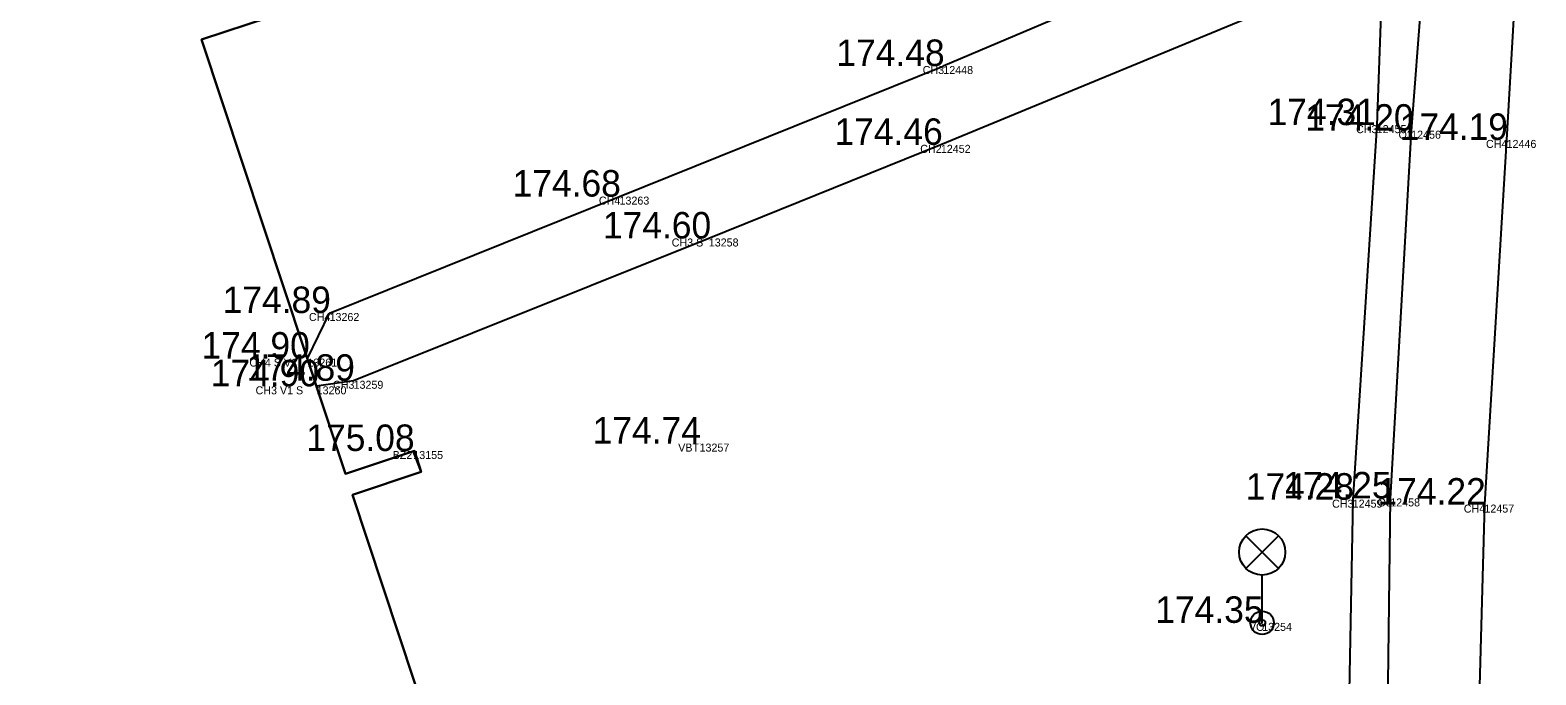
# Model space of a CAD drawing. Extents: x -566117 to -565580, y -1202428 to -1201938.
# Drawn here: x -565707.63 to -565683.17, y -1202226.38 to -1202215.92 of the extents above; entities that cross this region are included whole.
import ezdxf

# ---------------------------------------------------------------- set-up
doc = ezdxf.new("R2010")
doc.units = 0
for name, color, linetype in [('_0', 7, 'Continuous'), ('Bod', 7, 'Continuous'), ('BUOVY_NEMĚŘ', 7, 'Continuous'), ('CIZÍ_NADZEM', 7, 'Continuous'), ('Implicitní', 7, 'Continuous'), ('Katastr', 7, 'Continuous'), ('Kod', 7, 'Continuous'), ('Výška', 7, 'Continuous'), ('Zpevněné plohy', 7, 'Continuous'), ('Číslo', 7, 'Continuous')]:
    doc.layers.add(name, color=color, linetype=linetype)

# ---------------------------------------------------------------- blocks, each defined once
blk = doc.blocks.new('A$C69D74C1E')
at = {"layer": 'Katastr'}
blk.add_lwpolyline([(353.12, -163.54), (350.65, -156.03), (349.01, -156.57), (348.17, -154.01), (349.8, -153.47), (347.31, -145.92), (359.44, -141.92), (359.55, -142.26), (358.43, -142.63), (359.97, -147.29), (361.09, -146.92), (361.2, -147.26), (360.08, -147.63), (362.42, -154.68), (363.54, -154.31), (363.65, -154.65), (362.53, -155.02), (364.03, -159.55), (365.15, -159.18), (365.26, -159.52), (364.12, -159.9)], dxfattribs=at)
blk = doc.blocks.new('T')
at = {"layer": 'Bod'}
blk.add_text('.', height=0.05, dxfattribs=at).set_placement((0, 0))
blk = doc.blocks.new('LA')
at = {"layer": 'CIZÍ_NADZEM'}
for p, q in [((-0.265, 1.415), (0.265, 0.885)), ((-0.265, 0.885), (0.265, 1.415)), ((0, 0), (0, 0.775))]:
    blk.add_line(p, q, dxfattribs=at)
for centre, radius in [((0, 1.15), 0.375), ((0, 0), 0.19), ((0, 0), 0.05)]:
    blk.add_circle(centre, radius, dxfattribs=at)
blk = doc.blocks.new('POINT_DISPLAY')
at = {"layer": 'Implicitní'}
blk.add_line((0, 0), (0, 0), dxfattribs=at)

msp = doc.modelspace()

# ---------------------------------------------------------------- linework, layer by layer
at = {"layer": '_0'}
msp.add_line((-565702.98, -1202221.7), (-565703.13, -1202221.25), dxfattribs=at)
at = {"layer": 'BUOVY_NEMĚŘ'}
for points in [[(-565701.39, -1202222.75), (-565702.51, -1202223.12), (-565704.85, -1202216.07), (-565703.73, -1202215.7), (-565703.84, -1202215.36), (-565704.96, -1202215.73), (-565706.5, -1202211.07), (-565705.38, -1202210.7), (-565705.5, -1202210.34)], [(-565699.62, -1202228.11), (-565699.778, -1202227.747), (-565700.9, -1202227.99), (-565702.4, -1202223.46), (-565701.28, -1202223.09), (-565701.41, -1202222.75)]]:
    msp.add_lwpolyline(points, dxfattribs=at)
at = {"layer": 'Zpevněné plohy'}
for p, q in [((-565683.43, -1202213.83), (-565683.65, -1202217.7)), ((-565684.97, -1202214.57), (-565685.2, -1202217.55)), ((-565685.66, -1202214.82), (-565685.76, -1202217.46)), ((-565686.37, -1202215.11), (-565692.84, -1202217.78)), ((-565685.76, -1202217.46), (-565686.15, -1202223.54)), ((-565685.2, -1202217.55), (-565685.54, -1202223.52)), ((-565703.13, -1202221.25), (-565702.77, -1202220.51)), ((-565702.38, -1202221.61), (-565702.98, -1202221.7)), ((-565686.15, -1202223.54), (-565686.35, -1202234.39)), ((-565685.54, -1202223.52), (-565685.67, -1202234.11))]:
    msp.add_line(p, q, dxfattribs=at)
for points in [[(-565684.91, -1202213.25), (-565686.66, -1202213.9), (-565692.8, -1202216.5)], [(-565702.77, -1202220.51), (-565698.06, -1202218.62), (-565692.8, -1202216.5)], [(-565692.84, -1202217.78), (-565696.61, -1202219.3), (-565702.38, -1202221.61)], [(-565683.65, -1202217.7), (-565684.01, -1202223.62), (-565684.18, -1202229.91)]]:
    msp.add_lwpolyline(points, dxfattribs=at)

# ---------------------------------------------------------------- block references
at = {"layer": 'Bod'}
for name, p in [('POINT_DISPLAY', (-565692.8, -1202216.5)), ('POINT_DISPLAY', (-565685.76, -1202217.46)), ('POINT_DISPLAY', (-565685.2, -1202217.55)), ('POINT_DISPLAY', (-565692.84, -1202217.78)), ('POINT_DISPLAY', (-565683.65, -1202217.7)), ('POINT_DISPLAY', (-565698.06, -1202218.62)), ('POINT_DISPLAY', (-565696.61, -1202219.3)), ('POINT_DISPLAY', (-565702.77, -1202220.51)), ('POINT_DISPLAY', (-565703.13, -1202221.25)), ('POINT_DISPLAY', (-565702.98, -1202221.7)), ('POINT_DISPLAY', (-565702.38, -1202221.61)), ('POINT_DISPLAY', (-565701.41, -1202222.75)), ('POINT_DISPLAY', (-565696.76, -1202222.63)), ('T', (-565696.76, -1202222.63)), ('POINT_DISPLAY', (-565686.15, -1202223.54)), ('POINT_DISPLAY', (-565685.54, -1202223.52)), ('POINT_DISPLAY', (-565684.01, -1202223.62)), ('POINT_DISPLAY', (-565687.62, -1202225.54))]:
    msp.add_blockref(name, p, dxfattribs=at)
at = {"layer": 'CIZÍ_NADZEM'}
msp.add_blockref('LA', (-565687.62, -1202225.54), dxfattribs=at)
at = {"layer": 'Implicitní'}
msp.add_blockref('A$C69D74C1E', (-566064.93, -1202068.44), dxfattribs=at)

# ---------------------------------------------------------------- texts
at = {"layer": 'Kod'}
for s, p in [('CH3', (-565693.135, -1202216.63)), ('CH3', (-565686.095, -1202217.59)), ('O3', (-565685.405, -1202217.68)), ('CH2', (-565693.175, -1202217.91)), ('CH4', (-565683.985, -1202217.83)), ('CH4', (-565698.395, -1202218.75)), ('CH3 S', (-565697.212, -1202219.43)), ('CH4', (-565703.105, -1202220.64)), ('CH4 S V1', (-565704.072, -1202221.38)), ('CH3 V1 S', (-565703.972, -1202221.83)), ('CH3', (-565702.715, -1202221.74)), ('BZ2', (-565701.745, -1202222.88)), ('VBT', (-565697.107, -1202222.76)), ('CH3', (-565686.485, -1202223.67)), ('O3', (-565685.745, -1202223.65)), ('CH4', (-565684.345, -1202223.75)), ('VO', (-565687.836, -1202225.67))]:
    msp.add_text(s, height=0.13, dxfattribs=at).set_placement(p)
at = {"layer": 'Výška'}
for s, p in [('174.48 ', (-565694.537, -1202216.5)), ('174.31 ', (-565687.533, -1202217.46)), ('174.20 ', (-565686.92, -1202217.55)), ('174.46 ', (-565694.568, -1202217.78)), ('174.19 ', (-565685.387, -1202217.7)), ('174.68 ', (-565699.797, -1202218.62)), ('174.60 ', (-565698.33, -1202219.3)), ('174.89 ', (-565704.507, -1202220.51)), ('174.90 ', (-565704.85, -1202221.25)), ('174.90 ', (-565704.7, -1202221.7)), ('174.89 ', (-565704.117, -1202221.61)), ('175.08 ', (-565703.147, -1202222.75)), ('174.74 ', (-565698.497, -1202222.63)), ('174.28 ', (-565687.887, -1202223.54)), ('174.25 ', (-565687.277, -1202223.52)), ('174.22 ', (-565685.747, -1202223.62)), ('174.35 ', (-565689.357, -1202225.54))]:
    msp.add_text(s, height=0.43, dxfattribs=at).set_placement(p)
at = {"layer": 'Číslo'}
for s, p in [('12448', (-565692.8, -1202216.63)), ('12455', (-565685.76, -1202217.59)), ('12456', (-565685.2, -1202217.68)), ('12452', (-565692.84, -1202217.91)), ('12446', (-565683.65, -1202217.83)), ('13263', (-565698.06, -1202218.75)), ('13258', (-565696.61, -1202219.43)), ('13262', (-565702.77, -1202220.64)), ('13261', (-565703.13, -1202221.38)), ('13260', (-565702.98, -1202221.83)), ('13259', (-565702.38, -1202221.74)), ('13155', (-565701.41, -1202222.88)), ('13257', (-565696.76, -1202222.76)), ('12459', (-565686.15, -1202223.67)), ('12458', (-565685.54, -1202223.65)), ('12457', (-565684.01, -1202223.75)), ('13254', (-565687.62, -1202225.67))]:
    msp.add_text(s, height=0.13, dxfattribs=at).set_placement(p)

doc.saveas('drawing.dxf')
